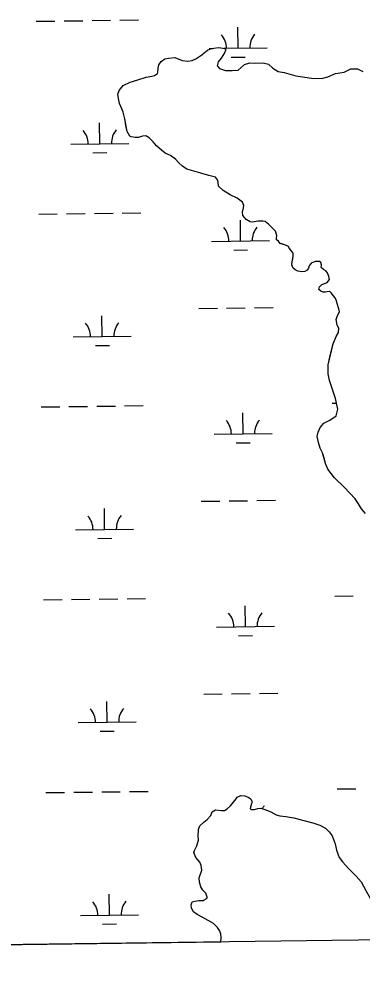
# Model space of a CAD drawing. Extents: x 3715084 to 3753216, y 488173 to 513963.
# Drawn here: x 3721925 to 3722517, y 493591 to 495219 of the extents above; entities that cross this region are included whole.
import ezdxf

# ---------------------------------------------------------------- set-up
doc = ezdxf.new("R2010")
doc.units = 0
for name, color, linetype in [('V-GRID-FRAM', 7, 'Continuous'), ('V-TOPO-SHOR', 7, 'Continuous'), ('V-WETL-SWMP', 7, 'Continuous')]:
    doc.layers.add(name, color=color, linetype=linetype)

msp = doc.modelspace()

# ---------------------------------------------------------------- linework, layer by layer
at = {"layer": 'V-GRID-FRAM'}
msp.add_lwpolyline([(3719350.3, 493590.7), (3719130.8, 511772.1), (3750813.3, 512168.5), (3751048.6, 493987.2), (3719350.3, 493590.7)], dxfattribs=at)
at = {"layer": 'V-TOPO-SHOR'}
for points in [[(3722373.2, 494835.8), (3722370.9, 494837.6), (3722369.7, 494838.1), (3722369.7, 494841.6), (3722370.2, 494845.7), (3722369.6, 494847.5), (3722367.8, 494853.3), (3722362.5, 494858.5), (3722355.5, 494865.5), (3722350.2, 494870.1), (3722346.1, 494870.7), (3722337.9, 494870.6), (3722328, 494868.8), (3722323.9, 494869.3), (3722317.5, 494873.4), (3722311.6, 494880.3), (3722311, 494886.1), (3722312.6, 494893.7), (3722313.2, 494897.3), (3722310.8, 494903.1), (3722302, 494910), (3722289.7, 494915.8), (3722277.4, 494923.3), (3722269.7, 494930.8), (3722269.1, 494937.8), (3722267.9, 494941.9), (3722264.4, 494946.5), (3722252.7, 494949.3), (3722239.2, 494953.3), (3722226.9, 494956.7), (3722215.2, 494960.1), (3722207.6, 494965.3), (3722201.1, 494971.1), (3722195.2, 494977.5), (3722187, 494983.9), (3722177.6, 494987.9), (3722171.2, 494993.1), (3722162.9, 495000.6), (3722157.1, 495007.6), (3722150, 495014.5), (3722144.1, 495018), (3722138.3, 495017.4), (3722131.9, 495015), (3722126.1, 495014.9), (3722119, 495016.1), (3722116.7, 495017.2), (3722112, 495025.3), (3722110.1, 495035.8), (3722108.3, 495046.9), (3722105.3, 495058.6), (3722102.9, 495064.4), (3722098.8, 495073.7), (3722096.9, 495082.4), (3722096.3, 495089.4), (3722098.6, 495095.9), (3722105.5, 495104.7), (3722117.2, 495110.6), (3722130.6, 495114.2), (3722145.1, 495119), (3722154.4, 495120.8), (3722159.1, 495122), (3722164.3, 495125), (3722164.9, 495127.3), (3722165.4, 495134.3), (3722166.6, 495140.2), (3722170.6, 495146.1), (3722177, 495150.8), (3722183.4, 495152), (3722194.5, 495152.7), (3722206.8, 495147.5), (3722216.7, 495146.4), (3722224.3, 495147.6), (3722230.7, 495150.6), (3722240.6, 495157.7), (3722244.6, 495161.2), (3722250.4, 495165.4), (3722255.7, 495167.7), (3722261.5, 495168.9), (3722270.3, 495170.2), (3722277.3, 495169.1), (3722281.4, 495167.9), (3722281.4, 495165), (3722279.7, 495160.9), (3722273.9, 495151.5), (3722268.7, 495145.6), (3722267.6, 495141), (3722267, 495138.6), (3722271.1, 495134), (3722281.6, 495130.6), (3722293.3, 495130.6), (3722303.2, 495131.3), (3722308.5, 495135.4), (3722314.3, 495140.7), (3722323.6, 495143.7), (3722331.2, 495143.2), (3722346.4, 495143.9), (3722355.7, 495141.6), (3722363.4, 495134.7), (3722372.2, 495128.9), (3722382.7, 495127.2), (3722402.6, 495121)], [(3722402.6, 495121), (3722430.1, 495117.1), (3722447, 495116.6), (3722458.1, 495119.6), (3722471.4, 495125), (3722486, 495127.4), (3722497.7, 495133.4), (3722509.3, 495133.5), (3722518.1, 495128.9)], [(3722447.1, 494795.5), (3722445.9, 494799), (3722443.6, 494800.7), (3722440, 494800.7), (3722436, 494800.7), (3722429, 494798.3), (3722426.1, 494793.6), (3722424.4, 494789.5), (3722422.1, 494786), (3722418.6, 494783.6), (3722413.3, 494783), (3722406.3, 494784.1), (3722401.6, 494786.4), (3722398.1, 494789.3), (3722395.7, 494795.1), (3722396.3, 494800.4), (3722397.4, 494805.6), (3722398.5, 494810.9), (3722398.5, 494815.6), (3722394.9, 494820.2), (3722391.4, 494823.7), (3722390.2, 494826.6), (3722386.7, 494828.3), (3722380.3, 494830.6), (3722375.6, 494832.3), (3722373.2, 494835.8)], [(3722522.8, 494366.4), (3722516.3, 494374.5), (3722511, 494383.2), (3722505.1, 494391.3), (3722486.8, 494411.1), (3722469.7, 494427.9), (3722458, 494443), (3722453.8, 494452.8), (3722452, 494459.8), (3722449, 494470.9), (3722444.8, 494479.1), (3722441.8, 494489), (3722439.4, 494498.9), (3722441.1, 494506.5), (3722444.6, 494514.7), (3722450.9, 494522.3), (3722461.4, 494527.1), (3722472.4, 494534.7), (3722475.3, 494546.4), (3722471, 494564.5), (3722466.2, 494580.2), (3722460.9, 494595.9), (3722458.5, 494607), (3722458.3, 494622.8), (3722461.7, 494636.2), (3722464.6, 494647.9), (3722467.4, 494659), (3722472.6, 494671.4), (3722476.6, 494678.4), (3722477.1, 494686), (3722474.2, 494691.2), (3722472.3, 494701.1), (3722474.6, 494708.1), (3722478.1, 494714), (3722476.9, 494719.3), (3722473.9, 494728.6), (3722472.1, 494735), (3722470.3, 494739.1), (3722467.9, 494742), (3722463.8, 494747.2), (3722461.5, 494749.5), (3722456.8, 494748.9), (3722453.9, 494748.3), (3722449.8, 494748.2), (3722445.7, 494750), (3722442.7, 494752.9), (3722443.9, 494757), (3722447.9, 494761.1), (3722456.7, 494764.6), (3722460.7, 494769.9), (3722459.5, 494775.2), (3722457.7, 494781.6), (3722454.8, 494785.1), (3722450.7, 494787.4), (3722446.5, 494790.8), (3722447.1, 494795.5)], [(3722273.8, 493627.3), (3722274.4, 493634.7), (3722273.7, 493641.1), (3722271.3, 493646.9), (3722267.8, 493652.1), (3722260.7, 493659.1), (3722251.9, 493664.3), (3722242.6, 493669.5), (3722232.6, 493674.6), (3722226.7, 493679.3), (3722223.2, 493685.7), (3722222.5, 493691.5), (3722224.3, 493696.2), (3722228.9, 493697.4), (3722235.9, 493698.6), (3722242.9, 493698.7), (3722244.7, 493699.8), (3722249.9, 493702.8), (3722249.9, 493704.5), (3722247.5, 493711.5), (3722242.8, 493716.8), (3722239.2, 493722), (3722236.8, 493730.1), (3722236.2, 493737.7), (3722240.8, 493751.2), (3722239.5, 493759.3), (3722237.2, 493764.6), (3722230.7, 493772.7), (3722227.1, 493781.4), (3722228.3, 493785), (3722232.3, 493793.2), (3722235.1, 493802.5), (3722234.5, 493810.1), (3722235, 493821.2), (3722237.3, 493827.6), (3722244.2, 493834.1), (3722250, 493838.2), (3722256.4, 493845.3), (3722258.1, 493850), (3722258.7, 493851.7), (3722264.5, 493855.3), (3722273.9, 493854.2), (3722279.7, 493853.7), (3722284.3, 493856.6), (3722290.1, 493861.9), (3722295.3, 493868.4), (3722300, 493874.2), (3722301.7, 493877.2), (3722308.1, 493879.6), (3722315.1, 493879), (3722321.6, 493876.2), (3722324.5, 493873.8), (3722325.7, 493872.7), (3722327.5, 493868.6), (3722326.3, 493866.3), (3722324.6, 493859.8), (3722324, 493856.9), (3722326.4, 493855.8), (3722331.6, 493855.8), (3722337.5, 493857.6), (3722342.7, 493858.2), (3722349.2, 493855.9), (3722359.7, 493851.9), (3722369.1, 493846.2), (3722375.5, 493844.5), (3722385.5, 493843.4), (3722399.5, 493841.1), (3722416.4, 493836.6), (3722432.2, 493832.6), (3722444.5, 493828.6), (3722453.9, 493823.5), (3722460.4, 493817.1), (3722465.7, 493810.1), (3722470.5, 493796.7)], [(3722470.5, 493796.7), (3722472.9, 493785.6), (3722477.7, 493772.8), (3722483, 493765.3), (3722494.2, 493753.1), (3722507.1, 493740.9), (3722515.3, 493731.1), (3722523.6, 493716), (3722531.3, 493701.4), (3722537.9, 493686.9), (3722545, 493673.5), (3722550.3, 493664.8), (3722555, 493660.2), (3722563.8, 493652.6), (3722569.7, 493645.1), (3722573.9, 493631.7), (3722574, 493631)]]:
    msp.add_lwpolyline(points, dxfattribs=at)
at = {"layer": 'V-WETL-SWMP'}
for p, q in [((3722099.5, 495217.2), (3722131.5, 495217.6)), ((3721955.5, 495215.4), (3721987.5, 495215.8)), ((3722003.5, 495216), (3722035.5, 495216.4)), ((3722051.5, 495216.6), (3722083.5, 495217)), ((3722303.5, 495169), (3722303, 495205)), ((3722253.5, 495168.4), (3722259.2, 495168.5)), ((3722255.7, 495167.7), (3722261.5, 495168.9)), ((3722261.5, 495168.9), (3722270.3, 495170.2)), ((3722270.3, 495170.2), (3722277.3, 495169.1)), ((3722277.3, 495169.1), (3722281.4, 495167.9)), ((3722278.6, 495168.7), (3722353.5, 495169.6)), ((3722177, 495150.8), (3722183.4, 495152)), ((3722183.4, 495152), (3722194.5, 495152.7)), ((3722194.5, 495152.7), (3722206.8, 495147.5)), ((3722230.7, 495150.6), (3722240.6, 495157.7)), ((3722240.6, 495157.7), (3722244.6, 495161.2)), ((3722244.6, 495161.2), (3722250.4, 495165.4)), ((3722250.4, 495165.4), (3722255.7, 495167.7)), ((3722279.7, 495160.9), (3722273.9, 495151.5)), ((3722281.4, 495165), (3722279.7, 495160.9)), ((3722281.4, 495167.9), (3722281.4, 495165)), ((3722291.6, 495153.4), (3722315.6, 495153.7)), ((3722165.4, 495134.3), (3722166.6, 495140.2)), ((3722166.6, 495140.2), (3722170.6, 495146.1)), ((3722170.6, 495146.1), (3722177, 495150.8)), ((3722206.8, 495147.5), (3722216.7, 495146.4)), ((3722216.7, 495146.4), (3722224.3, 495147.6)), ((3722224.3, 495147.6), (3722230.7, 495150.6)), ((3722268.7, 495145.6), (3722267, 495138.6)), ((3722267, 495138.6), (3722271.1, 495134)), ((3722273.9, 495151.5), (3722268.7, 495145.6)), ((3722308.5, 495135.4), (3722314.3, 495140.7)), ((3722314.3, 495140.7), (3722323.6, 495143.7)), ((3722323.6, 495143.7), (3722331.2, 495143.2)), ((3722331.2, 495143.2), (3722346.4, 495143.9)), ((3722346.4, 495143.9), (3722355.7, 495141.6)), ((3722355.7, 495141.6), (3722363.4, 495134.7)), ((3722145.1, 495119), (3722154.4, 495120.8)), ((3722154.4, 495120.8), (3722159.1, 495122)), ((3722159.1, 495122), (3722164.3, 495125)), ((3722164.3, 495125), (3722164.9, 495127.3)), ((3722164.9, 495127.3), (3722165.4, 495134.3)), ((3722271.1, 495134), (3722281.6, 495130.6)), ((3722281.6, 495130.6), (3722293.3, 495130.6)), ((3722293.3, 495130.6), (3722303.2, 495131.3)), ((3722303.2, 495131.3), (3722308.5, 495135.4)), ((3722363.4, 495134.7), (3722372.2, 495128.9)), ((3722372.2, 495128.9), (3722382.7, 495127.2)), ((3722382.7, 495127.2), (3722402.6, 495121)), ((3722402.6, 495121), (3722430.1, 495117.1)), ((3722447, 495116.6), (3722458.1, 495119.6)), ((3722458.1, 495119.6), (3722471.4, 495125)), ((3722471.4, 495125), (3722486, 495127.4)), ((3722486, 495127.4), (3722497.7, 495133.4)), ((3722497.7, 495133.4), (3722509.3, 495133.5)), ((3722509.3, 495133.5), (3722518.1, 495128.9)), ((3722098.6, 495095.9), (3722105.5, 495104.7)), ((3722105.5, 495104.7), (3722117.2, 495110.6)), ((3722117.2, 495110.6), (3722130.6, 495114.2)), ((3722130.6, 495114.2), (3722145.1, 495119)), ((3722430.1, 495117.1), (3722447, 495116.6)), ((3722096.3, 495089.4), (3722098.6, 495095.9)), ((3722096.9, 495082.4), (3722096.3, 495089.4)), ((3722098.8, 495073.7), (3722096.9, 495082.4)), ((3722102.9, 495064.4), (3722098.8, 495073.7)), ((3722105.3, 495058.6), (3722102.9, 495064.4)), ((3722108.3, 495046.9), (3722105.3, 495058.6)), ((3722065, 495004.2), (3722064.6, 495040.1)), ((3722112, 495025.3), (3722108.3, 495046.9)), ((3722116.7, 495017.2), (3722112, 495025.3)), ((3722119, 495016.1), (3722116.7, 495017.2)), ((3722126.1, 495014.9), (3722119, 495016.1)), ((3722131.9, 495015), (3722126.1, 495014.9)), ((3722138.3, 495017.4), (3722131.9, 495015)), ((3722144.1, 495018), (3722138.3, 495017.4)), ((3722150, 495014.5), (3722144.1, 495018)), ((3722157.1, 495007.6), (3722150, 495014.5)), ((3722162.9, 495000.6), (3722157.1, 495007.6)), ((3722015, 495003.5), (3722115, 495004.8)), ((3722171.2, 494993.1), (3722162.9, 495000.6)), ((3722177.6, 494987.9), (3722171.2, 494993.1)), ((3722053.2, 494988.6), (3722077.2, 494988.9)), ((3722187, 494983.9), (3722177.6, 494987.9)), ((3722195.2, 494977.5), (3722187, 494983.9)), ((3722201.1, 494971.1), (3722195.2, 494977.5)), ((3722207.6, 494965.3), (3722201.1, 494971.1)), ((3722215.2, 494960.1), (3722207.6, 494965.3)), ((3722226.9, 494956.7), (3722215.2, 494960.1)), ((3722239.2, 494953.3), (3722226.9, 494956.7)), ((3722252.7, 494949.3), (3722239.2, 494953.3)), ((3722264.4, 494946.5), (3722252.7, 494949.3)), ((3722267.9, 494941.9), (3722264.4, 494946.5)), ((3722269.1, 494937.8), (3722267.9, 494941.9)), ((3722269.7, 494930.8), (3722269.1, 494937.8)), ((3722277.4, 494923.3), (3722269.7, 494930.8)), ((3722289.7, 494915.8), (3722277.4, 494923.3)), ((3722302, 494910), (3722289.7, 494915.8)), ((3722310.8, 494903.1), (3722302, 494910)), ((3722313.2, 494897.3), (3722310.8, 494903.1)), ((3722311, 494886.1), (3722312.6, 494893.7)), ((3722312.6, 494893.7), (3722313.2, 494897.3)), ((3721959.7, 494882.8), (3721991.7, 494883.2)), ((3722007.7, 494883.4), (3722039.7, 494883.8)), ((3722055.7, 494884), (3722087.7, 494884.4)), ((3722103.7, 494884.6), (3722135.7, 494885)), ((3722311.6, 494880.3), (3722311, 494886.1)), ((3722317.5, 494873.4), (3722311.6, 494880.3)), ((3722307.6, 494836.4), (3722307.2, 494872.4)), ((3722323.9, 494869.3), (3722317.5, 494873.4)), ((3722328, 494868.8), (3722323.9, 494869.3)), ((3722337.9, 494870.6), (3722328, 494868.8)), ((3722346.1, 494870.6), (3722337.9, 494870.6)), ((3722350.2, 494870.1), (3722346.1, 494870.6)), ((3722355.5, 494865.5), (3722350.2, 494870.1)), ((3722367.8, 494853.3), (3722355.5, 494865.5)), ((3722370.2, 494845.7), (3722367.8, 494853.3)), ((3722369.7, 494841.6), (3722370.2, 494845.7)), ((3722257.6, 494835.7), (3722357.6, 494837)), ((3722369.7, 494838.1), (3722369.7, 494841.6)), ((3722370.9, 494837.6), (3722369.7, 494838.1)), ((3722373.2, 494835.8), (3722370.9, 494837.6)), ((3722375.6, 494832.3), (3722373.2, 494835.8)), ((3722386.7, 494828.3), (3722375.6, 494832.3)), ((3722390.2, 494826.6), (3722386.7, 494828.3)), ((3722391.4, 494823.7), (3722390.2, 494826.6)), ((3722295.8, 494820.8), (3722319.8, 494821.1)), ((3722394.9, 494820.2), (3722391.4, 494823.7)), ((3722398.5, 494815.6), (3722394.9, 494820.2)), ((3722396.3, 494800.4), (3722398.5, 494810.9)), ((3722398.5, 494810.9), (3722398.5, 494815.6)), ((3722395.7, 494795.1), (3722396.3, 494800.4)), ((3722398.1, 494789.3), (3722395.7, 494795.1)), ((3722426.1, 494793.6), (3722424.4, 494789.5)), ((3722429, 494798.3), (3722426.1, 494793.6)), ((3722436, 494800.7), (3722429, 494798.3)), ((3722443.6, 494800.7), (3722436, 494800.7)), ((3722445.9, 494799), (3722443.6, 494800.7)), ((3722447.1, 494795.5), (3722445.9, 494799)), ((3722446.5, 494790.8), (3722447.1, 494795.5)), ((3722401.6, 494786.4), (3722398.1, 494789.3)), ((3722406.3, 494784.1), (3722401.6, 494786.4)), ((3722413.3, 494783), (3722406.3, 494784.1)), ((3722418.6, 494783.6), (3722413.3, 494783)), ((3722422.1, 494786), (3722418.6, 494783.6)), ((3722424.4, 494789.5), (3722422.1, 494786)), ((3722450.7, 494787.4), (3722446.5, 494790.8)), ((3722454.8, 494785.1), (3722450.7, 494787.4)), ((3722457.7, 494781.6), (3722454.8, 494785.1)), ((3722459.5, 494775.2), (3722457.7, 494781.6)), ((3722443.9, 494757), (3722447.9, 494761.1)), ((3722447.9, 494761.1), (3722456.7, 494764.6)), ((3722456.7, 494764.6), (3722460.7, 494769.9)), ((3722460.7, 494769.9), (3722459.5, 494775.2)), ((3722442.7, 494752.9), (3722443.9, 494757)), ((3722445.7, 494750), (3722442.7, 494752.9)), ((3722449.8, 494748.2), (3722445.7, 494750)), ((3722453.9, 494748.3), (3722449.8, 494748.2)), ((3722456.8, 494748.9), (3722453.9, 494748.3)), ((3722461.5, 494749.5), (3722456.8, 494748.9)), ((3722463.8, 494747.2), (3722461.5, 494749.5)), ((3722470.3, 494739.1), (3722463.8, 494747.2)), ((3722472.1, 494735), (3722470.3, 494739.1)), ((3722473.9, 494728.6), (3722472.1, 494735)), ((3722476.9, 494719.3), (3722473.9, 494728.6)), ((3722235.7, 494720), (3722267.6, 494720.4)), ((3722283.6, 494720.6), (3722315.6, 494721)), ((3722331.6, 494721.2), (3722363.6, 494721.6)), ((3722474.6, 494708.1), (3722478.1, 494714)), ((3722478.1, 494714), (3722476.9, 494719.3)), ((3722069.2, 494671.5), (3722068.7, 494707.5)), ((3722472.3, 494701.1), (3722474.6, 494708.1)), ((3722474.2, 494691.2), (3722472.3, 494701.1)), ((3722477.1, 494686), (3722474.2, 494691.2)), ((3722476.6, 494678.4), (3722477.1, 494686)), ((3722019.2, 494670.9), (3722119.2, 494672.1)), ((3722467.4, 494659), (3722472.6, 494671.4)), ((3722472.6, 494671.4), (3722476.6, 494678.4)), ((3722057.4, 494655.9), (3722081.4, 494656.2)), ((3722458.3, 494622.8), (3722467.4, 494659)), ((3722458.5, 494607), (3722458.3, 494622.8)), ((3722460.9, 494595.9), (3722458.5, 494607)), ((3722466.2, 494580.2), (3722460.9, 494595.9)), ((3722471, 494564.5), (3722466.2, 494580.2)), ((3721963.8, 494550.1), (3721995.8, 494550.5)), ((3722011.8, 494550.7), (3722043.8, 494551.1)), ((3722059.8, 494551.3), (3722091.8, 494551.7)), ((3722107.8, 494551.9), (3722139.8, 494552.3)), ((3722465.7, 494556.4), (3722472.9, 494556.5)), ((3722475.3, 494546.4), (3722471, 494564.5)), ((3722311.8, 494503.7), (3722311.3, 494539.7)), ((3722461.4, 494527.1), (3722472.4, 494534.7)), ((3722472.4, 494534.7), (3722475.3, 494546.4)), ((3722444.6, 494514.7), (3722450.9, 494522.3)), ((3722450.9, 494522.3), (3722461.4, 494527.1)), ((3722261.8, 494503.1), (3722361.8, 494504.3)), ((3722439.4, 494498.9), (3722441.1, 494506.5)), ((3722441.1, 494506.5), (3722444.6, 494514.7)), ((3722300, 494488.1), (3722324, 494488.4)), ((3722441.8, 494489), (3722439.4, 494498.9)), ((3722444.8, 494479.1), (3722441.8, 494489)), ((3722449, 494470.9), (3722444.8, 494479.1)), ((3722453.8, 494452.8), (3722449, 494470.9)), ((3722458, 494443), (3722453.8, 494452.8)), ((3722469.7, 494427.9), (3722458, 494443)), ((3722486.8, 494411.1), (3722469.7, 494427.9)), ((3722505.1, 494391.3), (3722486.8, 494411.1)), ((3722239.8, 494387.4), (3722271.8, 494387.8)), ((3722287.8, 494388), (3722319.8, 494388.4)), ((3722335.8, 494388.6), (3722367.8, 494389)), ((3722511, 494383.2), (3722505.1, 494391.3)), ((3722073.3, 494338.9), (3722072.9, 494374.9)), ((3722516.3, 494374.5), (3722511, 494383.2)), ((3722522.8, 494366.4), (3722516.3, 494374.5)), ((3722023.3, 494338.2), (3722123.3, 494339.5)), ((3722061.5, 494323.3), (3722085.5, 494323.6)), ((3722469.9, 494223.7), (3722501.9, 494224.1)), ((3721968, 494217.5), (3722000, 494217.9)), ((3722016, 494218.1), (3722048, 494218.5)), ((3722064, 494218.7), (3722096, 494219.1)), ((3722112, 494219.3), (3722144, 494219.7)), ((3722315.9, 494171.1), (3722315.5, 494207.1)), ((3722265.9, 494170.4), (3722365.9, 494171.7)), ((3722304.1, 494155.5), (3722328.1, 494155.8)), ((3722244, 494054.7), (3722276, 494055.1)), ((3722292, 494055.3), (3722324, 494055.7)), ((3722340, 494055.9), (3722372, 494056.3)), ((3722077.5, 494006.2), (3722077, 494042.2)), ((3722027.5, 494005.6), (3722127.5, 494006.8)), ((3722065.7, 493990.6), (3722089.7, 493990.9)), ((3721972.2, 493884.8), (3722004.2, 493885.2)), ((3722020.2, 493885.4), (3722052.2, 493885.8)), ((3722068.2, 493886), (3722100.2, 493886.4)), ((3722116.1, 493886.6), (3722148.1, 493887)), ((3722474, 493891.1), (3722506, 493891.5)), ((3722290.1, 493861.9), (3722300, 493874.2)), ((3722300, 493874.2), (3722301.7, 493877.2)), ((3722301.7, 493877.2), (3722308.1, 493879.6)), ((3722308.1, 493879.6), (3722315.1, 493879)), ((3722315.1, 493879), (3722321.6, 493876.2)), ((3722321.6, 493876.2), (3722324.5, 493873.8)), ((3722324.5, 493873.8), (3722325.7, 493872.7)), ((3722326.3, 493866.3), (3722324.6, 493859.8)), ((3722325.7, 493872.7), (3722327.5, 493868.6)), ((3722327.5, 493868.6), (3722326.3, 493866.3)), ((3722256.4, 493845.3), (3722258.7, 493851.7)), ((3722258.7, 493851.7), (3722264.5, 493855.3)), ((3722264.5, 493855.3), (3722273.9, 493854.2)), ((3722273.9, 493854.2), (3722279.7, 493853.7)), ((3722279.7, 493853.7), (3722284.3, 493856.6)), ((3722284.3, 493856.6), (3722290.1, 493861.9)), ((3722324.6, 493859.8), (3722324, 493856.9)), ((3722324, 493856.9), (3722326.4, 493855.8)), ((3722326.4, 493855.8), (3722331.6, 493855.8)), ((3722331.6, 493855.8), (3722337.5, 493857.6)), ((3722337.5, 493857.6), (3722342.7, 493858.2)), ((3722342.7, 493858.2), (3722349.2, 493855.9)), ((3722349.2, 493855.9), (3722359.7, 493851.9)), ((3722359.7, 493851.9), (3722369.1, 493846.2)), ((3722237.3, 493827.6), (3722244.2, 493834.1)), ((3722244.2, 493834.1), (3722250, 493838.2)), ((3722250, 493838.2), (3722256.4, 493845.3)), ((3722369.1, 493846.2), (3722375.5, 493844.5)), ((3722375.5, 493844.5), (3722385.5, 493843.4)), ((3722385.5, 493843.4), (3722399.5, 493841.1)), ((3722399.5, 493841.1), (3722416.4, 493836.6)), ((3722416.4, 493836.6), (3722432.2, 493832.6)), ((3722432.2, 493832.6), (3722444.5, 493828.6)), ((3722234.5, 493810.1), (3722235, 493821.2)), ((3722235, 493821.2), (3722237.3, 493827.6)), ((3722444.5, 493828.6), (3722453.9, 493823.5)), ((3722453.9, 493823.5), (3722460.4, 493817.1)), ((3722460.4, 493817.1), (3722465.7, 493810.1)), ((3722232.3, 493793.2), (3722235.1, 493802.5)), ((3722235.1, 493802.5), (3722234.5, 493810.1)), ((3722465.7, 493810.1), (3722470.5, 493796.7)), ((3722227.1, 493781.4), (3722228.3, 493785)), ((3722228.3, 493785), (3722232.3, 493793.2)), ((3722470.5, 493796.7), (3722472.9, 493785.6)), ((3722472.9, 493785.6), (3722477.7, 493772.8)), ((3722230.7, 493772.7), (3722227.1, 493781.4)), ((3722237.2, 493764.6), (3722230.7, 493772.7)), ((3722477.7, 493772.8), (3722483, 493765.3)), ((3722236.2, 493737.7), (3722240.8, 493751.2)), ((3722239.5, 493759.3), (3722237.2, 493764.6)), ((3722240.8, 493751.2), (3722239.5, 493759.3)), ((3722483, 493765.3), (3722494.2, 493753.1)), ((3722494.2, 493753.1), (3722507.1, 493740.9)), ((3722236.8, 493730.1), (3722236.2, 493737.7)), ((3722507.1, 493740.9), (3722515.3, 493731.1)), ((3722239.2, 493722), (3722236.8, 493730.1)), ((3722242.8, 493716.8), (3722239.2, 493722)), ((3722515.3, 493731.1), (3722523.6, 493716)), ((3722081.7, 493673.6), (3722081.2, 493709.6)), ((3722247.5, 493711.5), (3722242.8, 493716.8)), ((3722244.7, 493699.8), (3722249.9, 493702.8)), ((3722249.9, 493704.5), (3722247.5, 493711.5)), ((3722249.9, 493702.8), (3722249.9, 493704.5)), ((3722222.5, 493691.5), (3722224.3, 493696.2)), ((3722223.2, 493685.7), (3722222.5, 493691.5)), ((3722224.3, 493696.2), (3722228.9, 493697.4)), ((3722228.9, 493697.4), (3722235.9, 493698.6)), ((3722235.9, 493698.6), (3722242.9, 493698.7)), ((3722242.9, 493698.7), (3722244.7, 493699.8)), ((3722031.7, 493672.9), (3722131.6, 493674.2)), ((3722226.7, 493679.3), (3722223.2, 493685.7)), ((3722232.6, 493674.6), (3722226.7, 493679.3)), ((3722242.6, 493669.5), (3722232.6, 493674.6)), ((3722069.8, 493658), (3722093.8, 493658.3)), ((3722251.9, 493664.3), (3722242.6, 493669.5)), ((3722260.7, 493659.1), (3722251.9, 493664.3)), ((3722267.8, 493652.1), (3722260.7, 493659.1)), ((3722271.3, 493646.9), (3722267.8, 493652.1)), ((3722273.7, 493641.1), (3722271.3, 493646.9)), ((3722274.4, 493634.7), (3722273.7, 493641.1)), ((3720888, 493609.9), (3722273.8, 493627.3)), ((3722273.8, 493627.3), (3722274.4, 493634.7))]:
    msp.add_line(p, q, dxfattribs=at)
for centre, start, end in [((3722248.2, 495168.8), 359.9442, 41.4878), ((3722358.7, 495170.2), 139.9442, 181.4878), ((3722009.8, 495003.9), 359.9442, 41.4878), ((3722120.3, 495005.3), 139.9442, 181.4878), ((3722252.4, 494836.1), 359.9442, 41.4878), ((3722362.8, 494837.5), 139.9442, 181.4878), ((3722013.9, 494671.3), 359.9442, 41.4878), ((3722124.4, 494672.7), 139.9442, 181.4878), ((3722256.5, 494503.5), 359.9442, 41.4878), ((3722367, 494504.9), 139.9442, 181.4878), ((3722018.1, 494338.6), 359.9442, 41.4878), ((3722128.6, 494340), 139.9442, 181.4878), ((3722260.7, 494170.8), 359.9442, 41.4878), ((3722371.2, 494172.2), 139.9442, 181.4878), ((3722022.3, 494006), 359.9442, 41.4878), ((3722132.7, 494007.4), 139.9442, 181.4878), ((3722375.3, 493839.6), 139.9442, 149.5538), ((3722026.4, 493673.3), 359.9442, 41.4878), ((3722136.9, 493674.7), 139.9442, 181.4878)]:
    msp.add_arc(centre, 35.2, start, end, dxfattribs=at)

doc.saveas('drawing.dxf')
